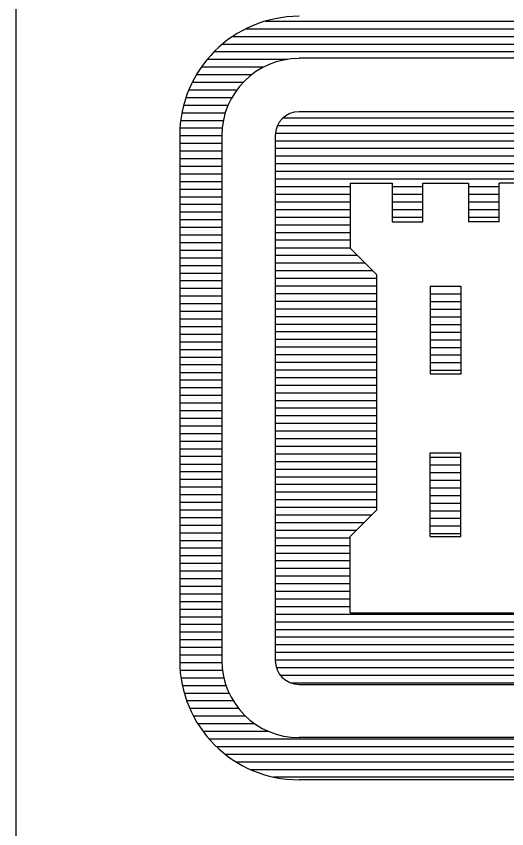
# Model space of a CAD drawing. Extents: x 0 to 320, y -4 to 473.
# Drawn here: x 306.449 to 307.488, y 426 to 427.723 of the extents above; entities that cross this region are included whole.
import ezdxf

# ---------------------------------------------------------------- set-up
doc = ezdxf.new("R2010")
doc.units = 0
doc.layers.add('Level 1', color=7, linetype='Continuous')

msp = doc.modelspace()

# ---------------------------------------------------------------- linework, layer by layer
at = {"layer": 'Level 1'}
for p, q in [((306.4486, 418.4158), (306.4486, 427.9158)), ((306.9766, 427.7133), (307.8651, 427.7133)), ((306.9354, 427.697), (307.8651, 427.697)), ((306.9076, 427.6808), (307.8651, 427.6808)), ((306.8856, 427.6645), (307.8651, 427.6645)), ((306.8681, 427.6485), (307.8651, 427.6485)), ((306.8536, 427.6323), (307.0241, 427.6323)), ((307.8651, 427.6343), (307.0481, 427.6343)), ((306.8409, 427.616), (306.9734, 427.616)), ((306.8309, 427.5998), (306.9479, 427.5998)), ((306.8144, 427.5675), (306.9164, 427.5675)), ((306.8219, 427.5835), (306.9299, 427.5835)), ((306.8084, 427.5513), (306.9059, 427.5513)), ((306.8034, 427.535), (306.8979, 427.535)), ((306.7999, 427.5188), (306.8919, 427.5188)), ((307.8651, 427.521), (307.0481, 427.521)), ((306.7971, 427.5025), (306.8876, 427.5025)), ((307.0144, 427.508), (307.8651, 427.508)), ((306.7954, 427.4865), (306.8844, 427.4865)), ((307.0024, 427.4918), (307.8651, 427.4918)), ((306.7951, 427.4705), (306.7951, 426.3568)), ((306.7951, 427.4703), (306.8844, 427.4703)), ((306.8844, 427.4705), (306.8844, 426.3568)), ((306.9976, 427.4755), (307.8651, 427.4755)), ((306.9976, 427.4705), (306.9976, 426.3568)), ((306.7951, 427.454), (306.8844, 427.454)), ((306.9976, 427.4595), (307.8651, 427.4595)), ((306.7951, 427.4378), (306.8844, 427.4378)), ((306.9976, 427.4433), (307.8651, 427.4433)), ((306.7951, 427.4215), (306.8844, 427.4215)), ((306.9976, 427.427), (307.8651, 427.427)), ((306.7951, 427.4055), (306.8844, 427.4055)), ((306.9976, 427.4108), (307.8651, 427.4108)), ((306.7951, 427.3893), (306.8844, 427.3893)), ((306.9976, 427.3945), (307.8651, 427.3945)), ((306.9976, 427.3785), (307.8651, 427.3785)), ((306.7951, 427.373), (306.8844, 427.373)), ((306.9976, 427.3623), (307.1564, 427.3623)), ((307.1564, 427.3693), (307.1564, 427.2315)), ((307.1564, 427.3693), (307.2454, 427.3693)), ((307.2454, 427.3693), (307.2454, 427.2875)), ((307.2454, 427.3623), (307.3104, 427.3623)), ((307.3104, 427.3693), (307.4074, 427.3693)), ((307.3104, 427.2875), (307.3104, 427.3693)), ((307.4074, 427.3693), (307.4074, 427.2875)), ((307.4074, 427.3623), (307.4724, 427.3623)), ((307.5614, 427.3693), (307.4724, 427.3693)), ((307.4724, 427.2875), (307.4724, 427.3693)), ((306.7951, 427.3568), (306.8844, 427.3568)), ((306.9976, 427.346), (307.1564, 427.346)), ((307.2454, 427.346), (307.3104, 427.346)), ((307.4074, 427.346), (307.4724, 427.346)), ((306.7951, 427.3405), (306.8844, 427.3405)), ((306.9976, 427.3298), (307.1564, 427.3298)), ((307.2454, 427.3298), (307.3104, 427.3298)), ((307.4074, 427.3298), (307.4724, 427.3298)), ((306.7951, 427.3245), (306.8844, 427.3245)), ((306.9976, 427.3135), (307.1564, 427.3135)), ((307.2454, 427.3135), (307.3104, 427.3135)), ((307.4074, 427.3135), (307.4724, 427.3135)), ((306.7951, 427.3083), (306.8844, 427.3083)), ((306.7951, 427.292), (306.8844, 427.292)), ((306.9976, 427.2975), (307.1564, 427.2975)), ((307.2454, 427.2975), (307.3104, 427.2975)), ((307.4074, 427.2975), (307.4724, 427.2975)), ((306.7951, 427.2758), (306.8844, 427.2758)), ((306.9976, 427.2813), (307.1564, 427.2813)), ((307.2454, 427.2875), (307.3104, 427.2875)), ((307.4724, 427.2875), (307.4074, 427.2875)), ((306.7951, 427.2595), (306.8844, 427.2595)), ((306.9976, 427.265), (307.1564, 427.265)), ((306.7951, 427.2435), (306.8844, 427.2435)), ((306.9976, 427.2488), (307.1564, 427.2488)), ((306.7951, 427.2273), (306.8844, 427.2273)), ((306.9976, 427.2325), (307.1564, 427.2325)), ((307.1564, 427.2315), (307.2131, 427.1748)), ((306.7951, 427.211), (306.8844, 427.211)), ((306.9976, 427.2165), (307.1714, 427.2165)), ((306.7951, 427.1948), (306.8844, 427.1948)), ((306.9976, 427.2003), (307.1876, 427.2003)), ((306.7951, 427.1785), (306.8844, 427.1785)), ((306.9976, 427.184), (307.2039, 427.184)), ((307.2131, 426.6765), (307.2131, 427.1748)), ((306.7951, 427.1625), (306.8844, 427.1625)), ((306.9976, 427.1678), (307.2131, 427.1678)), ((306.7951, 427.1463), (306.8844, 427.1463)), ((306.9976, 427.1515), (307.2131, 427.1515)), ((307.3264, 427.1505), (307.3264, 426.9643)), ((307.3264, 427.1505), (307.3914, 427.1505)), ((307.3914, 427.1505), (307.3914, 426.9643)), ((306.7951, 427.13), (306.8844, 427.13)), ((306.9976, 427.1355), (307.2131, 427.1355)), ((306.9976, 427.1193), (307.2131, 427.1193)), ((307.3264, 427.1345), (307.3914, 427.1345)), ((306.7951, 427.1138), (306.8844, 427.1138)), ((306.9976, 427.103), (307.2131, 427.103)), ((307.3264, 427.1183), (307.3914, 427.1183)), ((307.3264, 427.102), (307.3914, 427.102)), ((306.7951, 427.0975), (306.8844, 427.0975)), ((306.9976, 427.0868), (307.2131, 427.0868)), ((307.3264, 427.086), (307.3914, 427.086)), ((306.7951, 427.0815), (306.8844, 427.0815)), ((306.9976, 427.0705), (307.2131, 427.0705)), ((307.3264, 427.0698), (307.3914, 427.0698)), ((306.7951, 427.0653), (306.8844, 427.0653)), ((306.9976, 427.0545), (307.2131, 427.0545)), ((307.3264, 427.0535), (307.3914, 427.0535)), ((306.7951, 427.049), (306.8844, 427.049)), ((306.9976, 427.0383), (307.2131, 427.0383)), ((307.3264, 427.0373), (307.3914, 427.0373)), ((306.7951, 427.0328), (306.8844, 427.0328)), ((306.7951, 427.0165), (306.8844, 427.0165)), ((306.9976, 427.022), (307.2131, 427.022)), ((307.3264, 427.021), (307.3914, 427.021)), ((306.7951, 427.0005), (306.8844, 427.0005)), ((306.9976, 427.0058), (307.2131, 427.0058)), ((307.3264, 427.005), (307.3914, 427.005)), ((306.7951, 426.9843), (306.8844, 426.9843)), ((306.9976, 426.9895), (307.2131, 426.9895)), ((307.3264, 426.9888), (307.3914, 426.9888)), ((306.7951, 426.968), (306.8844, 426.968)), ((306.9976, 426.9735), (307.2131, 426.9735)), ((307.3264, 426.9725), (307.3914, 426.9725)), ((307.3914, 426.9643), (307.3264, 426.9643)), ((306.7951, 426.9518), (306.8844, 426.9518)), ((306.9976, 426.9573), (307.2131, 426.9573)), ((306.7951, 426.9355), (306.8844, 426.9355)), ((306.9976, 426.941), (307.2131, 426.941)), ((306.7951, 426.9195), (306.8844, 426.9195)), ((306.9976, 426.9248), (307.2131, 426.9248)), ((306.7951, 426.9033), (306.8844, 426.9033)), ((306.9976, 426.9085), (307.2131, 426.9085)), ((306.7951, 426.887), (306.8844, 426.887)), ((306.9976, 426.8925), (307.2131, 426.8925)), ((306.7951, 426.8708), (306.8844, 426.8708)), ((306.9976, 426.8763), (307.2131, 426.8763)), ((306.7951, 426.8545), (306.8844, 426.8545)), ((306.9976, 426.86), (307.2131, 426.86)), ((306.9976, 426.8438), (307.2131, 426.8438)), ((306.7951, 426.8385), (306.8844, 426.8385)), ((306.9976, 426.8275), (307.2131, 426.8275)), ((306.7951, 426.8223), (306.8844, 426.8223)), ((306.9976, 426.8115), (307.2131, 426.8115)), ((306.7951, 426.806), (306.8844, 426.806)), ((306.9976, 426.7953), (307.2131, 426.7953)), ((307.3264, 426.62), (307.3264, 426.797)), ((307.3264, 426.797), (307.3914, 426.797)), ((307.3914, 426.62), (307.3914, 426.797)), ((306.7951, 426.7898), (306.8844, 426.7898)), ((306.9976, 426.779), (307.2131, 426.779)), ((307.3264, 426.7878), (307.3914, 426.7878)), ((306.7951, 426.7735), (306.8844, 426.7735)), ((306.7951, 426.7575), (306.8844, 426.7575)), ((306.9976, 426.7628), (307.2131, 426.7628)), ((307.3264, 426.7715), (307.3914, 426.7715)), ((306.7951, 426.7413), (306.8844, 426.7413)), ((306.9976, 426.7465), (307.2131, 426.7465)), ((307.3264, 426.7553), (307.3914, 426.7553)), ((306.7951, 426.725), (306.8844, 426.725)), ((306.9976, 426.7305), (307.2131, 426.7305)), ((307.3264, 426.7393), (307.3914, 426.7393)), ((307.3264, 426.723), (307.3914, 426.723)), ((306.7951, 426.7088), (306.8844, 426.7088)), ((306.9976, 426.7143), (307.2131, 426.7143)), ((307.3264, 426.7068), (307.3914, 426.7068)), ((306.7951, 426.6925), (306.8844, 426.6925)), ((306.9976, 426.698), (307.2131, 426.698)), ((307.3264, 426.6905), (307.3914, 426.6905)), ((306.7951, 426.6765), (306.8844, 426.6765)), ((306.9976, 426.6818), (307.2131, 426.6818)), ((307.1564, 426.62), (307.2131, 426.6765)), ((307.3264, 426.6743), (307.3914, 426.6743)), ((306.7951, 426.6603), (306.8844, 426.6603)), ((306.9976, 426.6655), (307.2021, 426.6655)), ((307.3264, 426.6583), (307.3914, 426.6583)), ((306.7951, 426.644), (306.8844, 426.644)), ((306.9976, 426.6495), (307.1859, 426.6495)), ((307.3264, 426.642), (307.3914, 426.642)), ((306.7951, 426.6278), (306.8844, 426.6278)), ((306.9976, 426.6333), (307.1696, 426.6333)), ((307.1564, 426.458), (307.1564, 426.62)), ((307.3264, 426.6258), (307.3914, 426.6258)), ((307.3264, 426.62), (307.3914, 426.62)), ((306.7951, 426.6115), (306.8844, 426.6115)), ((306.9976, 426.617), (307.1564, 426.617)), ((306.7951, 426.5955), (306.8844, 426.5955)), ((306.9976, 426.6008), (307.1564, 426.6008)), ((306.7951, 426.5793), (306.8844, 426.5793)), ((306.9976, 426.5845), (307.1564, 426.5845)), ((306.9976, 426.5685), (307.1564, 426.5685)), ((306.7951, 426.563), (306.8844, 426.563)), ((306.9976, 426.5523), (307.1564, 426.5523)), ((306.7951, 426.5468), (306.8844, 426.5468)), ((306.9976, 426.536), (307.1564, 426.536)), ((306.7951, 426.5305), (306.8844, 426.5305)), ((306.9976, 426.5198), (307.1564, 426.5198)), ((306.7951, 426.5145), (306.8844, 426.5145)), ((306.9976, 426.5035), (307.1564, 426.5035)), ((306.7951, 426.4983), (306.8844, 426.4983)), ((306.7951, 426.482), (306.8844, 426.482)), ((306.9976, 426.4875), (307.1564, 426.4875)), ((306.7951, 426.4658), (306.8844, 426.4658)), ((306.9976, 426.4713), (307.1564, 426.4713)), ((306.7951, 426.4495), (306.8844, 426.4495)), ((306.9976, 426.455), (307.8651, 426.455)), ((307.1564, 426.458), (307.8651, 426.458)), ((306.7951, 426.4335), (306.8844, 426.4335)), ((306.9976, 426.4388), (307.8651, 426.4388)), ((306.7951, 426.4173), (306.8844, 426.4173)), ((306.9976, 426.4225), (307.8651, 426.4225)), ((306.7951, 426.401), (306.8844, 426.401)), ((306.9976, 426.4065), (307.8651, 426.4065)), ((306.7951, 426.3848), (306.8844, 426.3848)), ((306.9976, 426.3903), (307.8651, 426.3903)), ((306.7951, 426.3685), (306.8844, 426.3685)), ((306.9976, 426.374), (307.8651, 426.374)), ((306.7951, 426.3525), (306.8844, 426.3525)), ((306.9976, 426.3578), (307.8651, 426.3578)), ((306.7959, 426.3363), (306.8856, 426.3363)), ((306.9999, 426.3415), (307.8651, 426.3415)), ((306.7976, 426.32), (306.8886, 426.32)), ((307.0084, 426.3255), (307.8651, 426.3255)), ((307.0304, 426.3093), (307.8651, 426.3093)), ((306.8006, 426.3038), (306.8931, 426.3038)), ((307.0481, 426.306), (307.8651, 426.306)), ((306.8044, 426.2875), (306.8996, 426.2875)), ((306.8099, 426.2715), (306.9081, 426.2715)), ((306.8164, 426.2553), (306.9196, 426.2553)), ((306.8241, 426.239), (306.9341, 426.239)), ((306.8334, 426.2228), (306.9539, 426.2228)), ((306.8444, 426.2065), (306.9826, 426.2065)), ((306.8571, 426.1905), (307.8651, 426.1905)), ((307.8651, 426.193), (307.0481, 426.193)), ((306.8729, 426.1743), (307.8651, 426.1743)), ((306.8914, 426.158), (307.8651, 426.158)), ((306.9144, 426.1418), (307.8651, 426.1418)), ((306.9446, 426.1255), (307.8651, 426.1255)), ((306.9939, 426.1095), (307.8651, 426.1095)), ((307.8651, 426.1035), (307.0481, 426.1035))]:
    msp.add_line(p, q, dxfattribs=at)
for centre, radius, start, end in [((307.0482, 427.4703), 0.2531, 90, 180), ((307.0482, 427.4703), 0.1637, 90, 180), ((307.0482, 427.4703), 0.0506, 90, 180), ((307.0482, 426.3566), 0.2531, 180, 270), ((307.0482, 426.3566), 0.1637, 180, 270), ((307.0482, 426.3566), 0.0506, 180, 270)]:
    msp.add_arc(centre, radius, start, end, dxfattribs=at)

doc.saveas('drawing.dxf')
